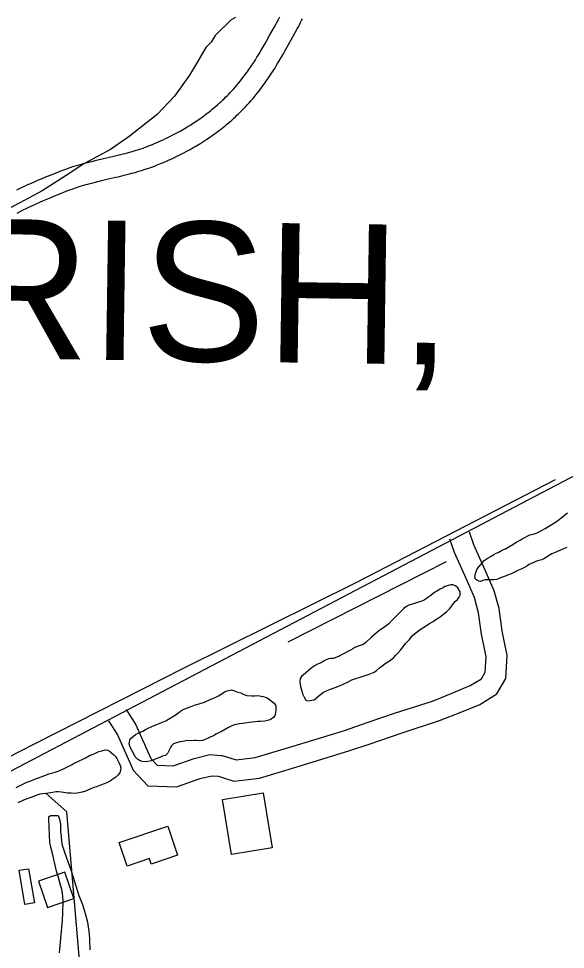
# Model space of a CAD drawing. Extents: x 3161564 to 3199464, y 849354 to 874788.
# Drawn here: x 3169375 to 3170160, y 863303 to 864639 of the extents above; entities that cross this region are included whole.
import ezdxf

# ---------------------------------------------------------------- set-up
doc = ezdxf.new("R2010")
doc.units = 0
for name, color, linetype in [('V-BLDG-OTLN', 7, 'Continuous'), ('V-ROAD-CNTR', 7, 'Continuous'), ('V-SITE-VEGE', 7, 'Continuous'), ('V-TOPO-GNAM-IDEN', 7, 'Continuous'), ('V-TOPO-SHOR', 7, 'Continuous')]:
    doc.layers.add(name, color=color, linetype=linetype)

msp = doc.modelspace()

# ---------------------------------------------------------------- linework, layer by layer
at = {"layer": 'V-BLDG-OTLN'}
for points in [[(3169680.8, 863439.3), (3169668, 863518.3), (3169726.4, 863527.7), (3169739.2, 863448.8)], [(3169519.6, 863456.5), (3169589.4, 863480.2), (3169603.6, 863438.4), (3169565.7, 863425.5), (3169563.1, 863433.4), (3169531.2, 863422.6)], [(3169389.8, 863419), (3169398.3, 863369.8), (3169384.5, 863367.4), (3169376, 863416.7)], [(3169441.7, 863414.2), (3169404, 863401), (3169417.1, 863363.3), (3169454.9, 863376.4)]]:
    msp.add_lwpolyline(points, close=True, dxfattribs=at)
at = {"layer": 'V-ROAD-CNTR'}
for points in [[(3169513.3, 864442.1), (3169519.8, 864443.7), (3169525.5, 864445.1), (3169530.3, 864446.3), (3169534.6, 864447.5), (3169538.3, 864448.5), (3169541.5, 864449.5), (3169544.2, 864450.3), (3169546.6, 864451.1), (3169550.9, 864452.5), (3169554, 864453.5), (3169556.3, 864454.4), (3169559.8, 864455.7), (3169563.3, 864457), (3169567.5, 864458.8), (3169571.5, 864460.5), (3169575.4, 864462.1), (3169579.1, 864463.8), (3169582.7, 864465.5), (3169586.2, 864467.1), (3169589.5, 864468.7), (3169592.7, 864470.3), (3169595.8, 864471.8), (3169598.8, 864473.4), (3169601.7, 864474.9), (3169604.4, 864476.4), (3169607.1, 864477.8), (3169609.6, 864479.3), (3169612.1, 864480.7), (3169614.5, 864482.1), (3169616.8, 864483.5), (3169619, 864484.8), (3169621.1, 864486.1), (3169625.2, 864488.7), (3169629, 864491.2), (3169632.5, 864493.6), (3169635.8, 864495.8), (3169638.8, 864498), (3169641.7, 864500.1), (3169644.3, 864502.1), (3169646.8, 864503.9), (3169649.1, 864505.7), (3169651.2, 864507.4), (3169653.2, 864509.1), (3169655, 864510.6), (3169658.5, 864513.5), (3169661.5, 864516.1), (3169664, 864518.4), (3169666.3, 864520.5), (3169668.2, 864522.3), (3169669.9, 864523.9), (3169672.9, 864526.8), (3169675.1, 864529), (3169676.7, 864530.6), (3169679.1, 864533.2), (3169681.5, 864535.7), (3169684.2, 864538.6), (3169686.7, 864541.5), (3169689, 864544.2), (3169691.3, 864546.9), (3169693.4, 864549.6), (3169695.5, 864552.1), (3169697.4, 864554.6), (3169699.3, 864557.1), (3169701.1, 864559.5), (3169702.8, 864561.8), (3169704.4, 864564), (3169705.9, 864566.2), (3169707.4, 864568.4), (3169710.3, 864572.6), (3169712.9, 864576.5), (3169715.3, 864580.3), (3169717.5, 864583.8), (3169719.6, 864587.1), (3169721.5, 864590.3), (3169723.3, 864593.2), (3169726.6, 864598.9), (3169729.4, 864603.8), (3169731.9, 864608.1), (3169736.2, 864615.8), (3169742.6, 864627.5), (3169749.1, 864639.2), (3169750.5, 864641.7)], [(3169520.3, 864412.9), (3169527, 864414.5), (3169532.9, 864416), (3169538, 864417.3), (3169542.6, 864418.6), (3169546.6, 864419.7), (3169550.1, 864420.7), (3169553.1, 864421.7), (3169555.8, 864422.5), (3169560.5, 864424), (3169564, 864425.2), (3169566.6, 864426.2), (3169570.6, 864427.7), (3169574.5, 864429.2), (3169579, 864431.1), (3169583.3, 864432.9), (3169587.5, 864434.7), (3169591.5, 864436.5), (3169595.3, 864438.2), (3169599.1, 864440), (3169602.7, 864441.7), (3169606.1, 864443.4), (3169609.5, 864445.1), (3169612.7, 864446.8), (3169615.8, 864448.4), (3169618.8, 864450), (3169621.7, 864451.6), (3169624.5, 864453.2), (3169627.1, 864454.7), (3169629.7, 864456.3), (3169632.2, 864457.7), (3169634.6, 864459.2), (3169637, 864460.7), (3169641.4, 864463.5), (3169645.6, 864466.2), (3169649.5, 864468.8), (3169653.1, 864471.3), (3169656.4, 864473.7), (3169659.5, 864476), (3169662.4, 864478.2), (3169665.1, 864480.2), (3169667.7, 864482.2), (3169670, 864484.1), (3169672.2, 864485.9), (3169674.3, 864487.6), (3169678, 864490.8), (3169681.3, 864493.6), (3169684.2, 864496.2), (3169686.7, 864498.5), (3169688.8, 864500.5), (3169690.7, 864502.3), (3169694, 864505.5), (3169696.4, 864507.9), (3169698.2, 864509.7), (3169700.9, 864512.5), (3169703.5, 864515.4), (3169706.5, 864518.6), (3169709.3, 864521.7), (3169711.9, 864524.8), (3169714.4, 864527.8), (3169716.8, 864530.7), (3169719.1, 864533.6), (3169721.2, 864536.3), (3169723.3, 864539), (3169725.2, 864541.6), (3169727.1, 864544.2), (3169728.8, 864546.6), (3169730.5, 864549), (3169732.2, 864551.4), (3169735.2, 864555.9), (3169738, 864560.2), (3169740.6, 864564.2), (3169743, 864567.9), (3169745.2, 864571.5), (3169747.2, 864574.8), (3169749.1, 864577.9), (3169752.5, 864583.7), (3169755.4, 864588.9), (3169758, 864593.4), (3169762.4, 864601.2), (3169768.9, 864613), (3169775.4, 864624.7), (3169777, 864627.7), (3169778.5, 864630.6), (3169780, 864633.6), (3169781.4, 864636.5), (3169782.7, 864639.2)], [(3169372.9, 864393.6), (3169376.9, 864395.6), (3169380.7, 864397.3), (3169384.2, 864399), (3169387.6, 864400.5), (3169393.8, 864403.3), (3169399.3, 864405.6), (3169404, 864407.7), (3169408.3, 864409.5), (3169415.6, 864412.5), (3169421.1, 864414.7), (3169429.4, 864418), (3169437.7, 864421.3), (3169441.7, 864422.8), (3169445.7, 864424.2), (3169449.5, 864425.6), (3169453.2, 864426.8), (3169456.8, 864427.9), (3169460.3, 864429), (3169463.7, 864429.9), (3169467, 864430.9), (3169470.1, 864431.7), (3169476.2, 864433.3), (3169481.9, 864434.7), (3169487.3, 864436), (3169497.2, 864438.4), (3169505.8, 864440.4), (3169513.4, 864442.1)], [(3169373.3, 864360.2), (3169377.8, 864362.5), (3169382.1, 864364.7), (3169386.1, 864366.7), (3169389.9, 864368.5), (3169393.4, 864370.2), (3169396.8, 864371.7), (3169399.9, 864373.1), (3169405.9, 864375.8), (3169411.1, 864378.1), (3169415.7, 864380.1), (3169419.8, 864381.8), (3169426.9, 864384.7), (3169432.3, 864386.9), (3169440.4, 864390.1), (3169448.5, 864393.3), (3169452.2, 864394.7), (3169455.7, 864395.9), (3169459.1, 864397.1), (3169462.4, 864398.2), (3169465.7, 864399.2), (3169468.8, 864400.2), (3169471.9, 864401.1), (3169475, 864401.9), (3169477.9, 864402.7), (3169483.7, 864404.2), (3169489.1, 864405.6), (3169494.2, 864406.8), (3169504, 864409.1), (3169512.6, 864411.1), (3169520.2, 864412.9)], [(3170463.1, 864135.2), (3169047.1, 863393.1)], [(3170073.7, 863738.9), (3170069.4, 863760.5), (3170065, 863792.6), (3170058, 863818.1), (3170045.3, 863847.6), (3170028.9, 863883.9), (3170022.5, 863901.9)], [(3170043.5, 863737.3), (3170039.8, 863755.5), (3170035.5, 863786.5), (3170029.6, 863808.2), (3170017.9, 863835.5), (3170001.1, 863872.7), (3169994.3, 863891.9)], [(3169998.5, 863671.6), (3170023.6, 863681.8), (3170039.6, 863691.5), (3170045, 863701), (3170046.3, 863723.2), (3170043.5, 863737.3)], [(3170011.4, 863644.4), (3170037.2, 863654.9), (3170061.8, 863669.9), (3170074.5, 863692.2), (3170076.5, 863725.3), (3170073.7, 863738.9)], [(3169877.3, 863629.1), (3169916.5, 863642.5), (3169969.4, 863659.7), (3169998.5, 863671.6)], [(3169529.8, 863647.5), (3169543.9, 863625.3), (3169565.4, 863577.4)], [(3169880.1, 863598.4), (3169925.9, 863614), (3169979.7, 863631.5), (3170011.4, 863644.4)], [(3169504.5, 863631.4), (3169517.5, 863611.1), (3169538.5, 863564)], [(3169665.8, 863581.6), (3169667.7, 863581.5), (3169687.5, 863575.2), (3169715, 863578.4), (3169775.5, 863596.9), (3169841.6, 863617), (3169877.3, 863629.1)], [(3169666.7, 863550.4), (3169684.5, 863544.7), (3169721.1, 863548.9), (3169784.3, 863568.2), (3169850.8, 863588.5), (3169880.1, 863598.4)], [(3169565.4, 863577.4), (3169565.4, 863577.2), (3169574.4, 863567.4), (3169597.4, 863566.6), (3169627.2, 863577.1), (3169649.9, 863582.8), (3169665.8, 863581.6)], [(3169538.5, 863564), (3169540, 863560.6), (3169560.8, 863537.9), (3169602, 863536.5), (3169635.9, 863548.3), (3169652.6, 863552.5), (3169662, 863551.8), (3169666.7, 863550.4)]]:
    msp.add_lwpolyline(points, dxfattribs=at)
at = {"layer": 'V-SITE-VEGE'}
for points in [[(3169686.5, 864641.1), (3169680.7, 864637.4), (3169657.6, 864614.9), (3169651.8, 864605.4), (3169644.1, 864597.9), (3169632.4, 864577.2), (3169620.7, 864558.3), (3169599.4, 864528.2), (3169574.3, 864501.9), (3169534, 864470.1), (3169507.1, 864451.4), (3169468.8, 864431), (3169443.8, 864414.2), (3169409.3, 864391.9), (3169384.4, 864378.9), (3169342.3, 864356.6)], [(3169434.1, 863298.1), (3169438.3, 863344.4), (3169438.9, 863356.1), (3169439.2, 863371.2), (3169438.8, 863379.5), (3169437.6, 863389.8), (3169435.7, 863395.2), (3169432.5, 863406.5), (3169429.7, 863415.3), (3169424.7, 863438.8), (3169421.5, 863450.1), (3169420.1, 863456.5), (3169419.8, 863467.2), (3169418.7, 863490.2), (3169418.8, 863493.6), (3169421.3, 863495.5), (3169432, 863495.4), (3169434.3, 863490), (3169435.7, 863483.1), (3169435.5, 863471.4), (3169436.4, 863466), (3169437.2, 863458.2), (3169438.1, 863452.8), (3169441.4, 863442.5), (3169451.2, 863414.5), (3169461.8, 863380.6), (3169467, 863367.8), (3169471.1, 863354.6), (3169474.4, 863342.3), (3169476.5, 863325.7), (3169477.4, 863316.9), (3169477.6, 863302.7)]]:
    msp.add_lwpolyline(points, dxfattribs=at)
at = {"layer": 'V-TOPO-SHOR'}
msp.add_line((3169762.4, 863744.8), (3169989.8, 863860.2), dxfattribs=at)
for points in [[(3169105.2, 863433.9), (3169233.1, 863513.8), (3169400, 863599.1), (3169613.2, 863707.5), (3169860.1, 863830), (3170146.1, 863977.5)], [(3170043.5, 863861.2), (3170046.7, 863863.1), (3170049.2, 863865), (3170053.5, 863867.7), (3170057.5, 863869.9), (3170061, 863872.1), (3170063.8, 863873.1), (3170068.4, 863875.6), (3170071.5, 863877.2), (3170074.3, 863878.2), (3170078.9, 863880.9), (3170084.9, 863884.5), (3170089.8, 863887.7), (3170095.2, 863890.7), (3170098.3, 863892.6), (3170109.4, 863898.3), (3170113.9, 863899), (3170117.4, 863900), (3170120.5, 863901.7), (3170131, 863907.3), (3170145.9, 863916.6), (3170149.6, 863919), (3170153.9, 863922.3), (3170158.8, 863926.4), (3170163.1, 863929.7)], [(3170162.2, 863879.9), (3170157.4, 863878.3), (3170154, 863876.9), (3170149.1, 863874.5), (3170145.7, 863872.9), (3170140.9, 863870.8), (3170129.2, 863863.7), (3170126.3, 863862.4), (3170120.1, 863860.8), (3170112.4, 863857.6), (3170108.4, 863855.5), (3170105, 863853.3), (3170101.3, 863851.4), (3170097.6, 863849.5), (3170092.8, 863847.4), (3170087.3, 863844.7), (3170081.6, 863841.7), (3170078, 863840.7), (3170075.1, 863839.6), (3170072.3, 863838.6), (3170064.6, 863835.4), (3170061.8, 863834), (3170057.5, 863833.6), (3170053, 863833.7), (3170049.6, 863833.5), (3170045.1, 863833.6), (3170041.7, 863832.5)], [(3170041.7, 863832.5), (3170038.6, 863831.2), (3170035.5, 863831.6), (3170031.4, 863834.5), (3170030.3, 863837.6), (3170031.3, 863842.9), (3170032.5, 863846.5), (3170033.7, 863849.3), (3170036.3, 863852.7), (3170043.5, 863861.2)], [(3169935.4, 863797.5), (3169931.4, 863794.8), (3169928.3, 863792.4), (3169918.8, 863783.1), (3169914.8, 863779), (3169912.2, 863776.2), (3169906.8, 863770.5), (3169899.1, 863764.8), (3169894, 863761.3), (3169889.1, 863757.7), (3169881.7, 863751.2), (3169874, 863743.8), (3169870.2, 863740.8), (3169864, 863738.7), (3169858.1, 863736.6), (3169855.3, 863734.7), (3169851.6, 863732.6), (3169847.9, 863731), (3169834.6, 863723.7), (3169830.6, 863722.1), (3169827.2, 863720.8), (3169823.3, 863720.6), (3169820.2, 863720.1), (3169814, 863717.5), (3169811.2, 863715.6), (3169807.2, 863713.7), (3169804.4, 863712.4), (3169800.1, 863710), (3169794.7, 863706.2), (3169787, 863699.9), (3169784.4, 863697.5), (3169781.6, 863694.7), (3169779.5, 863692), (3169778.9, 863687), (3169779.8, 863680.5), (3169781.9, 863674.3), (3169782.9, 863669.8), (3169785.1, 863665), (3169787.5, 863661), (3169790.3, 863659.8), (3169799.5, 863661.3), (3169806.1, 863667), (3169809, 863669.5), (3169813.2, 863672.2), (3169821.7, 863676.2), (3169825.9, 863677.5), (3169829.9, 863679.1), (3169836.1, 863681.4), (3169840.4, 863683.3), (3169848.6, 863687.3), (3169853.9, 863690), (3169872.9, 863696.5), (3169878.5, 863698.1), (3169885.6, 863701.3), (3169889, 863703.7), (3169893.5, 863707.5), (3169903.2, 863714.3), (3169907.8, 863717.3), (3169913.5, 863721.9), (3169916.9, 863725.5), (3169919.8, 863728.2), (3169923.5, 863732.6), (3169926.7, 863737), (3169930.5, 863742.2), (3169933.9, 863745.8), (3169936.5, 863748.2), (3169940.2, 863753.2), (3169947.9, 863759.7), (3169951.6, 863762.2), (3169957, 863765.7), (3169965.3, 863770.8), (3169970.4, 863774), (3169974.4, 863776.5), (3169980.6, 863780.5), (3169985.7, 863784.9), (3169989.5, 863787.9), (3169992, 863790), (3169994.3, 863792.5), (3169997.2, 863796.4), (3169999.5, 863799.7), (3170002.1, 863802.7), (3170005.3, 863805.4), (3170007.6, 863808.7), (3170009.3, 863811.5), (3170009.1, 863816.2), (3170005.9, 863822.2), (3170002.4, 863825.1), (3169998.8, 863826.6), (3169995.7, 863826.3), (3169987.2, 863824), (3169984.7, 863822.4), (3169980.7, 863820.3), (3169970.8, 863814.3), (3169967.3, 863811.3), (3169964.2, 863809.2), (3169960.8, 863806.7), (3169957.4, 863804.6), (3169952.9, 863802.7), (3169935.4, 863797.5)], [(3169535.4, 863605.6), (3169539.7, 863608.8), (3169543.4, 863611.5), (3169548.2, 863614.2), (3169553.6, 863616.6), (3169557.6, 863618.8), (3169561.2, 863620.6), (3169570, 863624.6), (3169574, 863626.2), (3169578.2, 863627.8), (3169581.9, 863629.4), (3169586.7, 863631.2), (3169590.7, 863633.7), (3169601.4, 863640.4), (3169605.2, 863643.1), (3169607.7, 863645.3), (3169610.6, 863646.9), (3169616.2, 863649.3), (3169623, 863652), (3169627.8, 863653.8), (3169636, 863656.1), (3169642.4, 863658.2), (3169651.5, 863662.5), (3169654.3, 863663.5), (3169658.3, 863665.1), (3169662.5, 863667.3), (3169666.2, 863669.7), (3169670.8, 863673), (3169674.7, 863674.3), (3169680.9, 863675.8), (3169685.4, 863674.3), (3169690.1, 863672.5), (3169694.5, 863671.3), (3169698.7, 863669.2), (3169703.1, 863667.7), (3169710.1, 863667), (3169714.6, 863667.2), (3169718.8, 863667.6), (3169725.8, 863666.4), (3169729.1, 863665.2), (3169732.2, 863664.2), (3169735.7, 863661.9), (3169742.3, 863656.7), (3169744.5, 863652.8), (3169744.6, 863646.6), (3169744, 863642.7), (3169743.3, 863639.1), (3169741.9, 863636.3), (3169736.5, 863632.8), (3169728.9, 863630.7), (3169722.7, 863630.3), (3169719, 863630.1), (3169711.2, 863629.5), (3169706.4, 863628.7), (3169701.1, 863627.7), (3169696.9, 863627.6), (3169692.4, 863627.1), (3169685.4, 863625.6), (3169681.7, 863624.3), (3169676.9, 863621.6), (3169667.8, 863616.5), (3169663, 863614.1), (3169658.7, 863612.2), (3169655.9, 863610.3), (3169650.5, 863607.6), (3169642.3, 863604.2), (3169639.5, 863603.1), (3169633.9, 863602.4), (3169630.5, 863602.8), (3169627.4, 863602.9), (3169622.1, 863602.7), (3169617.9, 863602.8), (3169611.2, 863601.8), (3169606.7, 863601.1), (3169602.2, 863599.8), (3169597.9, 863598), (3169594.8, 863595.2), (3169592.8, 863591.9), (3169591.3, 863589.2), (3169589.2, 863584.4), (3169586.4, 863581.7), (3169581.9, 863580.7), (3169578.2, 863578.8), (3169573.7, 863577), (3169569.7, 863575.1), (3169566, 863573.8), (3169560.7, 863573.1), (3169557, 863572.6), (3169552.9, 863573), (3169549, 863574.2), (3169546.2, 863576.2), (3169542.9, 863579.6), (3169541.3, 863582.8), (3169538.9, 863587.3), (3169536.5, 863591.5), (3169535.2, 863594.7), (3169534.1, 863598), (3169535.4, 863605.6)], [(3169372, 863535.5), (3169383.6, 863541.4), (3169387, 863543), (3169390.1, 863544.3), (3169393, 863545.3), (3169399.7, 863548), (3169404.2, 863549.6), (3169415.5, 863553.8), (3169418.9, 863555.1), (3169424.6, 863556.4), (3169427.7, 863557.7), (3169432.2, 863559), (3169439, 863561.9), (3169441.8, 863563.2), (3169445.8, 863565.4), (3169452.3, 863568.6), (3169455.4, 863570.5), (3169460.5, 863572.9), (3169468.4, 863576.9), (3169471.5, 863578.2), (3169477.2, 863581.4), (3169484, 863584.1), (3169490.8, 863587.3), (3169495, 863588.3), (3169499.5, 863589.6), (3169502.9, 863589.2), (3169505.6, 863588.1), (3169508.6, 863585.5), (3169512.2, 863582.6), (3169514.7, 863580), (3169516.3, 863577.2), (3169517.6, 863574.4), (3169519.8, 863570.4), (3169521.4, 863567), (3169522.1, 863563.6), (3169521.5, 863560), (3169520.6, 863556.6), (3169518, 863553.4), (3169515.1, 863550.6), (3169512.3, 863548.4), (3169509.4, 863546.6), (3169506.6, 863544.4), (3169502, 863542), (3169496.7, 863540.1), (3169491.9, 863538.6), (3169487.1, 863536.7), (3169483.4, 863535.4), (3169478.9, 863533.5), (3169471.2, 863530.1), (3169466.5, 863528.8), (3169457.2, 863527.1), (3169451, 863527.2), (3169446.3, 863527.6), (3169442.9, 863527.9), (3169437.1, 863528.9), (3169432.9, 863529.3), (3169429, 863529.1), (3169424.5, 863528.4), (3169421.4, 863527.9), (3169415.2, 863526.9), (3169409.6, 863526.5), (3169405.7, 863526), (3169399.4, 863523.6), (3169393.2, 863521.3), (3169385, 863518.1), (3169381.7, 863517.1), (3169374.3, 863513.6)], [(3169210, 861411.5), (3168996.8, 861987.1), (3169593.7, 862193.1), (3169508.4, 862754.4), (3169444.5, 863500.5), (3169415.2, 863526.9)]]:
    msp.add_lwpolyline(points, dxfattribs=at)

# ---------------------------------------------------------------- texts
at = {"layer": 'V-TOPO-GNAM-IDEN'}
msp.add_text('PARISH,', height=200, rotation=359.1825, dxfattribs=at).set_placement((3168926.5, 864157.6))

doc.saveas('drawing.dxf')
